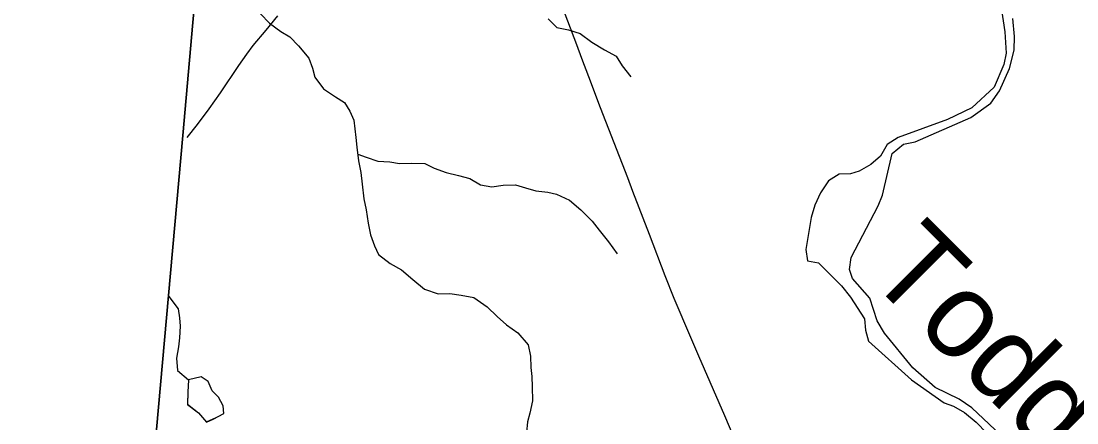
# Model space of a CAD drawing. Extents: x 1442749 to 1756758, y 235267 to 677782.
# Drawn here: x 1545353 to 1551527, y 507925 to 510273 of the extents above; entities that cross this region are included whole.
import ezdxf

# ---------------------------------------------------------------- set-up
doc = ezdxf.new("R2010")
doc.units = 0
for name, color, linetype in [('GM_X_Adjacent_County', 7, 'Continuous'), ('GM_X_County', 7, 'Continuous'), ('GM_X_County_Road', 7, 'Continuous'), ('GM_X_Major_River', 7, 'Continuous'), ('GM_X_Major_River_Text', 7, 'Continuous'), ('GM_X_Minor_Lake', 7, 'Continuous'), ('GM_X_Minor_River', 7, 'Continuous'), ('GM_X_State_Route', 7, 'Continuous'), ('GM_X_Township', 7, 'Continuous')]:
    doc.layers.add(name, color=color, linetype=linetype)

msp = doc.modelspace()

# ---------------------------------------------------------------- linework, layer by layer
at = {"layer": 'GM_X_Adjacent_County'}
msp.add_lwpolyline([(1551044.2, 562987.6), (1549909.5, 549764.5), (1549796.7, 548590.4), (1549410.8, 544569.8), (1549067.9, 540794.2), (1548703.3, 536778.9), (1548609.4, 535719), (1548058.9, 529499.7), (1548052.5, 529426.3), (1547776.9, 526306), (1547463.3, 522758.3), (1547324.3, 521188.2), (1546925.5, 516687), (1546686.4, 513989.1), (1546297.7, 509605.7), (1545822.1, 504298.4), (1545798, 504043.7), (1545352.6, 499330.6)], dxfattribs=at)
at = {"layer": 'GM_X_County'}
msp.add_lwpolyline([(1545352.6, 499330.6), (1545798, 504043.7), (1545822.1, 504298.4), (1546297.7, 509605.7), (1546686.4, 513989.1), (1546925.5, 516687), (1547324.3, 521188.2), (1547463.3, 522758.3), (1547776.9, 526306), (1548052.5, 529426.3), (1548058.9, 529499.7), (1548609.4, 535719), (1548703.3, 536778.9), (1549067.9, 540794.2), (1549410.8, 544569.8), (1549796.7, 548590.4), (1549909.5, 549764.5), (1551044.2, 562987.6)], dxfattribs=at)
at = {"layer": 'GM_X_County_Road'}
msp.add_lwpolyline([(1549529, 507824.7), (1549467.7, 507966.1), (1549316.9, 508315.5), (1549269.4, 508423.7), (1549172.1, 508653.2), (1549119, 508784), (1549026.7, 509026.2), (1548931, 509277.6), (1548900.8, 509357.2), (1548741.3, 509766.9), (1548672.7, 509947.8), (1548631.7, 510054.9), (1548601.9, 510134.7), (1548549.4, 510272.7), (1548502.4, 510395.2), (1548428.2, 510591.4), (1548347.6, 510802.9), (1548253.1, 511053.2), (1548205.2, 511178.6), (1548159.2, 511292.5), (1548115.7, 511402.5), (1548103.4, 511433.7)], dxfattribs=at)
at = {"layer": 'GM_X_Major_River'}
for points in [[(1551086.6, 510339.8), (1551106, 510211.2), (1551113.5, 510086.9), (1551100.1, 510019.1), (1551043.4, 509888), (1550912.8, 509766.4), (1550769.4, 509699.1), (1550481.2, 509592.6), (1550418.4, 509551.8), (1550378, 509484.6), (1550322, 509435.5), (1550253.2, 509396.8), (1550202.8, 509381.8), (1550136.8, 509379.1), (1550074, 509340.2), (1550028.5, 509269), (1549995, 509197.6), (1549973.5, 509125.9), (1549941.7, 508938.2), (1549952.3, 508871.9), (1550016.1, 508860.6), (1550151.4, 508725.7), (1550204, 508660.6), (1550285.4, 508532.8), (1550290.1, 508466.6), (1550308.7, 508402.1), (1550560.2, 508176.8), (1550751.4, 508042.8), (1550805, 508023.7), (1550870.3, 507986.4), (1550937.1, 507929), (1551062.5, 507800.3)], [(1551115, 507823.3), (1550912.9, 508013.6), (1550837.9, 508063.1), (1550697.3, 508132), (1550567.6, 508246.8), (1550401.7, 508450.3), (1550359.2, 508521.3), (1550315.9, 508654.4), (1550214.2, 508768.6), (1550197.3, 508821), (1550206.8, 508890.9), (1550365, 509194.3), (1550390.3, 509255.9), (1550447.3, 509499.1), (1550512.4, 509553.9), (1550580.7, 509568.6), (1550907.7, 509710.4), (1551023.4, 509794.2), (1551074.9, 509865.3), (1551133.6, 509996.4), (1551159.8, 510104), (1551161.5, 510184.1), (1551151.6, 510288.5)]]:
    msp.add_lwpolyline(points, dxfattribs=at)
at = {"layer": 'GM_X_Minor_Lake'}
for points in [[(1546331.6, 508176.3), (1546328.1, 508104.9), (1546326.6, 508032.8), (1546389.6, 507983.4), (1546436.5, 507930.4), (1546475.2, 507947.5)], [(1546475.2, 507947.5), (1546537.5, 507979.9), (1546534.4, 508024.1), (1546507.4, 508074.7), (1546470.2, 508113.5), (1546447.3, 508168), (1546405.9, 508194.9), (1546331.6, 508176.3)]]:
    msp.add_lwpolyline(points, dxfattribs=at)
at = {"layer": 'GM_X_Minor_River'}
for points in [[(1546753.5, 510315.4), (1546804.4, 510262.3), (1546871.4, 510212.9), (1546924.8, 510181.8), (1546975.7, 510128.7), (1547036.2, 510057.4), (1547057, 509998.9), (1547070, 509946.5), (1547120.5, 509877.4), (1547191.6, 509830), (1547242.9, 509796.9), (1547275.9, 509746.2), (1547298.8, 509693.6), (1547303.8, 509643.5), (1547310.7, 509593.2), (1547315.6, 509537), (1547325.9, 509456.7), (1547338.5, 509388.4), (1547347.1, 509320.1), (1547357.4, 509235.7), (1547370.1, 509171.4), (1547382.5, 509093), (1547395.1, 509024.7), (1547419.8, 508960.1), (1547442.7, 508909.5), (1547511.6, 508856.1), (1547576.9, 508820.7), (1547643.7, 508763.3), (1547712.6, 508705.9), (1547792.1, 508680.3), (1547860.1, 508680.9), (1547925.9, 508671.6), (1547999.6, 508658.1), (1548078.6, 508604.5), (1548137.4, 508547.2), (1548190.4, 508498.1), (1548257.4, 508450.7), (1548318, 508381.4), (1548332.6, 508315), (1548333.3, 508248.9), (1548340.2, 508196.7), (1548341, 508136.6), (1548343.3, 508054.4), (1548327.8, 507982.6), (1548314.8, 507930.8), (1548307.5, 507868.8)], [(1548435.1, 510286.1), (1548486.1, 510237), (1548553.8, 510221.7), (1548621.4, 510200.3), (1548690.4, 510150.9), (1548763.5, 510105.3), (1548832.7, 510067.9), (1548867.6, 510011.1), (1548918.3, 509948)], [(1547321, 509495.1), (1547370.4, 509477.9), (1547437.9, 509454.5), (1547509.9, 509451.1), (1547565.7, 509442), (1547635.7, 509442.6), (1547713.7, 509441), (1547769.1, 509413.9), (1547838.6, 509388.5), (1547910.3, 509371), (1547975.9, 509353.7), (1548039.2, 509316.4), (1548104.9, 509305.1), (1548171.1, 509313.8), (1548243.2, 509316.4), (1548302.8, 509299.2), (1548362.5, 509282), (1548432.4, 509274.6), (1548484.1, 509261.5), (1548559.4, 509226), (1548626.3, 509170.6), (1548692.9, 509105.1), (1548733.9, 509052.2), (1548788.4, 508983.1), (1548839, 508914)], [(1546216.2, 508663.5), (1546272, 508592.2), (1546279, 508539.9), (1546281.9, 508489.8), (1546278.5, 508421.8), (1546273.5, 508369.8), (1546262.1, 508303.9), (1546266.6, 508231.7), (1546331.5, 508176.3)], [(1546331.5, 508176.3), (1546328.1, 508106.3), (1546326.6, 508034.2), (1546389.6, 507984.9), (1546436.5, 507931.8), (1546493, 507956.8)]]:
    msp.add_lwpolyline(points, dxfattribs=at)
at = {"layer": 'GM_X_State_Route'}
msp.add_lwpolyline([(1546323.4, 509592.3), (1546383.4, 509668.3), (1546452.2, 509760.2), (1546518.4, 509853.8), (1546626.4, 510013.9), (1546673.6, 510080.5), (1546710, 510130.8), (1546785.5, 510221.1), (1546854.4, 510304.8)], dxfattribs=at)
at = {"layer": 'GM_X_Township'}
msp.add_lwpolyline([(1545352.6, 499330.6), (1545798, 504043.7), (1545822.1, 504298.4), (1546297.7, 509605.7), (1546686.4, 513989.1), (1546925.5, 516687), (1547324.3, 521188.2), (1547463.3, 522758.3), (1547776.9, 526306), (1549955.6, 525494.5), (1552093.6, 524698.1), (1554149.7, 523932.3), (1557364.9, 522584.6), (1559821.1, 521555), (1562276.7, 520514.3), (1563130, 519792.8), (1563405.3, 519560.1), (1564776, 518401.2), (1565959.1, 517425.5), (1570073.6, 513943.9)], dxfattribs=at)

# ---------------------------------------------------------------- texts
at = {"layer": 'GM_X_Major_River_Text'}
msp.add_text('Todds', height=499.97, rotation=315.03202, dxfattribs=at).set_placement((1550287.8, 508787.5))

doc.saveas('drawing.dxf')
